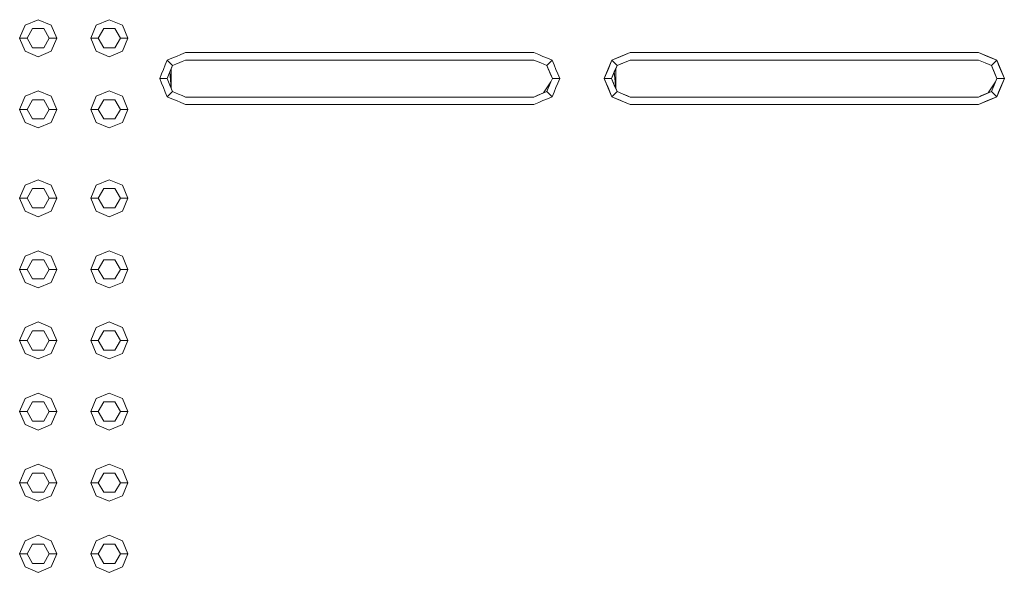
# Model space of a CAD drawing. Header units: millimetres. Extents: x 321 to 585, y -277 to 9.
# Tile 790 of 1056: x 344.757 to 346.086, y -19.578 to -18.832. Entities that reach past the tile are written whole.
import ezdxf

# ---------------------------------------------------------------- set-up
doc = ezdxf.new("R2010")
doc.units = ezdxf.units.MM
doc.header["$MEASUREMENT"] = 0
doc.layers.add('IFC-Elemento construtivo genérico-Contorno', color=253, linetype='Continuous', lineweight=5)

msp = doc.modelspace()

# ---------------------------------------------------------------- linework, layer by layer
at = {"layer": 'IFC-Elemento construtivo genérico-Contorno', "lineweight": 5}
for p, q in [((344.7567, -18.8568), (344.7641, -18.8391)), ((344.7567, -18.8568), (344.7641, -18.8391)), ((344.7641, -18.8391), (344.7817, -18.8318)), ((344.7641, -18.8391), (344.7817, -18.8318)), ((344.7667, -18.8568), (344.7742, -18.8438)), ((344.7667, -18.8568), (344.7742, -18.8438)), ((344.7742, -18.8438), (344.7892, -18.8438)), ((344.7742, -18.8438), (344.7892, -18.8438)), ((344.7817, -18.8318), (344.7994, -18.8391)), ((344.7817, -18.8318), (344.7994, -18.8391)), ((344.7892, -18.8438), (344.7967, -18.8568)), ((344.7892, -18.8438), (344.7967, -18.8568)), ((344.7994, -18.8391), (344.8067, -18.8568)), ((344.7994, -18.8391), (344.8067, -18.8568)), ((344.8527, -18.8568), (344.8601, -18.8391)), ((344.8527, -18.8568), (344.8601, -18.8391)), ((344.8601, -18.8391), (344.8777, -18.8318)), ((344.8601, -18.8391), (344.8777, -18.8318)), ((344.8627, -18.8568), (344.8702, -18.8438)), ((344.8627, -18.8568), (344.8702, -18.8438)), ((344.8702, -18.8438), (344.8852, -18.8438)), ((344.8702, -18.8438), (344.8852, -18.8438)), ((344.8777, -18.8318), (344.8954, -18.8391)), ((344.8777, -18.8318), (344.8954, -18.8391)), ((344.8852, -18.8438), (344.8927, -18.8568)), ((344.8852, -18.8438), (344.8927, -18.8568)), ((344.8954, -18.8391), (344.9027, -18.8568)), ((344.8954, -18.8391), (344.9027, -18.8568)), ((344.7567, -18.8568), (344.7667, -18.8568)), ((344.7567, -18.8568), (344.7641, -18.8744)), ((344.7567, -18.8568), (344.7667, -18.8568)), ((344.7567, -18.8568), (344.7641, -18.8744)), ((344.7667, -18.8568), (344.7742, -18.8698)), ((344.7667, -18.8568), (344.7742, -18.8698)), ((344.7892, -18.8698), (344.7967, -18.8568)), ((344.7892, -18.8698), (344.7967, -18.8568)), ((344.7967, -18.8568), (344.8067, -18.8568)), ((344.7967, -18.8568), (344.8067, -18.8568)), ((344.7994, -18.8744), (344.8067, -18.8568)), ((344.7994, -18.8744), (344.8067, -18.8568)), ((344.8527, -18.8568), (344.8627, -18.8568)), ((344.8527, -18.8568), (344.8601, -18.8744)), ((344.8527, -18.8568), (344.8627, -18.8568)), ((344.8527, -18.8568), (344.8601, -18.8744)), ((344.8627, -18.8568), (344.8702, -18.8698)), ((344.8627, -18.8568), (344.8702, -18.8698)), ((344.8852, -18.8698), (344.8927, -18.8568)), ((344.8852, -18.8698), (344.8927, -18.8568)), ((344.8927, -18.8568), (344.9027, -18.8568)), ((344.8927, -18.8568), (344.9027, -18.8568)), ((344.8954, -18.8744), (344.9027, -18.8568)), ((344.8954, -18.8744), (344.9027, -18.8568)), ((344.7742, -18.8698), (344.7892, -18.8698)), ((344.7742, -18.8698), (344.7892, -18.8698)), ((344.8702, -18.8698), (344.8852, -18.8698)), ((344.8702, -18.8698), (344.8852, -18.8698)), ((344.7641, -18.8744), (344.7817, -18.8818)), ((344.7641, -18.8744), (344.7817, -18.8818)), ((344.7817, -18.8818), (344.7994, -18.8744)), ((344.7817, -18.8818), (344.7994, -18.8744)), ((344.8601, -18.8744), (344.8777, -18.8818)), ((344.8601, -18.8744), (344.8777, -18.8818)), ((344.8777, -18.8818), (344.8954, -18.8744)), ((344.8777, -18.8818), (344.8954, -18.8744)), ((344.9621, -18.8838), (344.9683, -18.8813)), ((344.9683, -18.8813), (344.9741, -18.8789)), ((344.9741, -18.8789), (344.9807, -18.8762)), ((344.9807, -18.8762), (345.4507, -18.8762)), ((345.4507, -18.8762), (345.4572, -18.8789)), ((345.4572, -18.8789), (345.463, -18.8813)), ((345.463, -18.8813), (345.4692, -18.8838)), ((345.5559, -18.8864), (345.5807, -18.8762)), ((345.5559, -18.8864), (345.5683, -18.8813)), ((345.5621, -18.8838), (345.5807, -18.8762)), ((345.5621, -18.8838), (345.5683, -18.8813)), ((345.5683, -18.8813), (345.5807, -18.8762)), ((345.5683, -18.8813), (345.5741, -18.8789)), ((345.5683, -18.8813), (345.5741, -18.8789)), ((345.5741, -18.8789), (345.5807, -18.8762)), ((345.5741, -18.8789), (345.5807, -18.8762)), ((345.5807, -18.8762), (346.0507, -18.8762)), ((345.5807, -18.8762), (346.0507, -18.8762)), ((346.0507, -18.8762), (346.0572, -18.8789)), ((346.0507, -18.8762), (346.0754, -18.8864)), ((346.0507, -18.8762), (346.063, -18.8813)), ((346.0507, -18.8762), (346.0692, -18.8838)), ((346.0507, -18.8762), (346.0572, -18.8789)), ((346.057, -18.8788), (346.0754, -18.8864)), ((346.0572, -18.8789), (346.063, -18.8813)), ((346.063, -18.8813), (346.0692, -18.8838)), ((346.063, -18.8813), (346.0754, -18.8864)), ((344.9508, -18.8988), (344.9533, -18.8926)), ((344.9533, -18.8926), (344.9559, -18.8864)), ((344.9559, -18.8864), (344.9621, -18.8838)), ((344.9559, -18.8864), (344.963, -18.8935)), ((344.9593, -18.9023), (344.963, -18.8935)), ((344.9612, -18.8979), (344.963, -18.8935)), ((344.963, -18.8935), (344.9718, -18.8898)), ((344.963, -18.8935), (344.9674, -18.8917)), ((344.9674, -18.8917), (344.9762, -18.888)), ((344.9718, -18.8898), (344.9762, -18.888)), ((344.9762, -18.888), (344.9807, -18.8862)), ((344.9807, -18.8862), (345.4507, -18.8862)), ((345.4507, -18.8862), (345.46, -18.8901)), ((345.4507, -18.8862), (345.4554, -18.8881)), ((345.4554, -18.8881), (345.46, -18.8901)), ((345.46, -18.8901), (345.4642, -18.8918)), ((345.46, -18.8901), (345.4683, -18.8935)), ((345.4642, -18.8918), (345.4683, -18.8935)), ((345.4683, -18.8935), (345.4754, -18.8864)), ((345.4683, -18.8935), (345.4757, -18.9112)), ((345.4683, -18.8935), (345.472, -18.9023)), ((345.4683, -18.8935), (345.4702, -18.8979)), ((345.4692, -18.8838), (345.4754, -18.8864)), ((345.4754, -18.8864), (345.478, -18.8926)), ((345.478, -18.8926), (345.4805, -18.8988)), ((345.5457, -18.9112), (345.5559, -18.8864)), ((345.5457, -18.9112), (345.5533, -18.8926)), ((345.5482, -18.905), (345.5559, -18.8864)), ((345.5508, -18.8988), (345.5559, -18.8864)), ((345.5508, -18.8988), (345.5533, -18.8926)), ((345.5533, -18.8926), (345.5559, -18.8864)), ((345.5533, -18.8926), (345.5559, -18.8864)), ((345.5557, -18.9112), (345.563, -18.8935)), ((345.5559, -18.8864), (345.5621, -18.8838)), ((345.5559, -18.8864), (345.5621, -18.8838)), ((345.5559, -18.8864), (345.563, -18.8935)), ((345.5559, -18.8864), (345.563, -18.8935)), ((345.5575, -18.9067), (345.563, -18.8935)), ((345.5593, -18.9023), (345.563, -18.8935)), ((345.5612, -18.8979), (345.563, -18.8935)), ((345.5612, -18.8979), (345.563, -18.8935)), ((345.563, -18.8935), (345.5807, -18.8862)), ((345.563, -18.8935), (345.5762, -18.888)), ((345.563, -18.8935), (345.5718, -18.8898)), ((345.563, -18.8935), (345.5674, -18.8917)), ((345.563, -18.8935), (345.5674, -18.8917)), ((345.5674, -18.8917), (345.5807, -18.8862)), ((345.5674, -18.8917), (345.5762, -18.888)), ((345.5718, -18.8898), (345.5762, -18.888)), ((345.5762, -18.888), (345.5807, -18.8862)), ((345.5762, -18.888), (345.5807, -18.8862)), ((345.5807, -18.8862), (346.0507, -18.8862)), ((345.5807, -18.8862), (346.0507, -18.8862)), ((346.0507, -18.8862), (346.06, -18.8901)), ((346.0507, -18.8862), (346.0554, -18.8881)), ((346.0507, -18.8862), (346.0554, -18.8881)), ((346.0507, -18.8862), (346.0642, -18.8918)), ((346.0554, -18.8881), (346.06, -18.8901)), ((346.0554, -18.8881), (346.06, -18.8901)), ((346.06, -18.8901), (346.0642, -18.8918)), ((346.06, -18.8901), (346.0683, -18.8935)), ((346.06, -18.8901), (346.0642, -18.8918)), ((346.0642, -18.8918), (346.0683, -18.8935)), ((346.0642, -18.8918), (346.0683, -18.8935)), ((346.0683, -18.8935), (346.0754, -18.8864)), ((346.0683, -18.8935), (346.0754, -18.8864)), ((346.0683, -18.8935), (346.0757, -18.9112)), ((346.0683, -18.8935), (346.072, -18.9023)), ((346.0683, -18.8935), (346.0702, -18.8979)), ((346.0683, -18.8935), (346.072, -18.9023)), ((346.0683, -18.8935), (346.0702, -18.8979)), ((346.0683, -18.8935), (346.0738, -18.9067)), ((346.0683, -18.8935), (346.0757, -18.9112)), ((346.0692, -18.8838), (346.0754, -18.8864)), ((346.0692, -18.8838), (346.0754, -18.8864)), ((346.0754, -18.8864), (346.078, -18.8926)), ((346.0754, -18.8864), (346.0857, -18.9112)), ((346.0754, -18.8864), (346.0805, -18.8988)), ((346.0754, -18.8864), (346.0831, -18.905)), ((346.0754, -18.8864), (346.078, -18.8926)), ((346.078, -18.8926), (346.0805, -18.8988)), ((346.078, -18.8926), (346.0857, -18.9112)), ((346.078, -18.8926), (346.0805, -18.8988)), ((344.9457, -18.9112), (344.9482, -18.905)), ((344.9482, -18.905), (344.9508, -18.8988)), ((344.9557, -18.9112), (344.9593, -18.9023)), ((344.9557, -18.9112), (344.9575, -18.9067)), ((344.9575, -18.9067), (344.9593, -18.9023)), ((344.9593, -18.9023), (344.9612, -18.9244)), ((344.9612, -18.9244), (344.9612, -18.8979)), ((345.4702, -18.8979), (345.472, -18.9023)), ((345.472, -18.9023), (345.4757, -18.9112)), ((345.472, -18.9023), (345.4738, -18.9067)), ((345.4738, -18.9067), (345.4757, -18.9112)), ((345.4805, -18.8988), (345.4831, -18.905)), ((345.4831, -18.905), (345.4857, -18.9112)), ((345.5457, -18.9112), (345.5508, -18.8988)), ((345.5457, -18.9112), (345.5482, -18.905)), ((345.5457, -18.9112), (345.5482, -18.905)), ((345.5482, -18.905), (345.5508, -18.8988)), ((345.5557, -18.9112), (345.5612, -18.8979)), ((345.5557, -18.9112), (345.5593, -18.9023)), ((345.5557, -18.9112), (345.5575, -18.9067)), ((345.5557, -18.9112), (345.5575, -18.9067)), ((345.5575, -18.9067), (345.5593, -18.9023)), ((345.5593, -18.9023), (345.5612, -18.9244)), ((345.5612, -18.9244), (345.5612, -18.8979)), ((346.0702, -18.8979), (346.072, -18.9023)), ((346.0702, -18.8979), (346.0757, -18.9112)), ((346.072, -18.9023), (346.0757, -18.9112)), ((346.072, -18.9023), (346.0738, -18.9067)), ((346.072, -18.9023), (346.0757, -18.9112)), ((346.0738, -18.9067), (346.0757, -18.9112)), ((346.0738, -18.9067), (346.0757, -18.9112)), ((346.0805, -18.8988), (346.0831, -18.905)), ((346.0805, -18.8988), (346.0857, -18.9112)), ((346.0831, -18.905), (346.0857, -18.9112)), ((346.0831, -18.905), (346.0857, -18.9112)), ((344.9457, -18.9112), (344.9557, -18.9112)), ((344.9457, -18.9112), (344.9482, -18.9173)), ((344.9482, -18.9173), (344.9508, -18.9235)), ((344.9508, -18.9235), (344.9533, -18.9297)), ((344.9557, -18.9112), (344.9593, -18.92)), ((344.9557, -18.9112), (344.9575, -18.9156)), ((344.9575, -18.9156), (344.9593, -18.92)), ((344.9593, -18.92), (344.963, -18.9288)), ((345.4639, -18.9307), (345.4738, -18.9156)), ((345.4702, -18.9244), (345.4738, -18.9156)), ((345.4702, -18.9244), (345.472, -18.92)), ((345.472, -18.92), (345.4738, -18.9156)), ((345.4738, -18.9156), (345.4757, -18.9112)), ((345.4757, -18.9112), (345.4857, -18.9112)), ((345.478, -18.9297), (345.4805, -18.9235)), ((345.4805, -18.9235), (345.4831, -18.9173)), ((345.4831, -18.9173), (345.4857, -18.9112)), ((345.5457, -18.9112), (345.5557, -18.9112)), ((345.5457, -18.9112), (345.5482, -18.9173)), ((345.5457, -18.9112), (345.5557, -18.9112)), ((345.5457, -18.9112), (345.5559, -18.9359)), ((345.5457, -18.9112), (345.5482, -18.9173)), ((345.5457, -18.9112), (345.5533, -18.9297)), ((345.5482, -18.9173), (345.5508, -18.9235)), ((345.5482, -18.9173), (345.5508, -18.9235)), ((345.5508, -18.9235), (345.5533, -18.9297)), ((345.5508, -18.9235), (345.5559, -18.9359)), ((345.5557, -18.9112), (345.5593, -18.92)), ((345.5557, -18.9112), (345.5575, -18.9156)), ((345.5557, -18.9112), (345.563, -18.9288)), ((345.5557, -18.9112), (345.5593, -18.92)), ((345.5557, -18.9112), (345.5575, -18.9156)), ((345.5575, -18.9156), (345.5593, -18.92)), ((345.5575, -18.9156), (345.563, -18.9288)), ((345.5593, -18.92), (345.563, -18.9288)), ((345.5593, -18.92), (345.5612, -18.9244)), ((346.0639, -18.9307), (346.0738, -18.9156)), ((346.0683, -18.9288), (346.0757, -18.9112)), ((346.0683, -18.9288), (346.0738, -18.9156)), ((346.0702, -18.9244), (346.0738, -18.9156)), ((346.0702, -18.9244), (346.072, -18.92)), ((346.0702, -18.9244), (346.072, -18.92)), ((346.072, -18.92), (346.0757, -18.9112)), ((346.072, -18.92), (346.0738, -18.9156)), ((346.0738, -18.9156), (346.0757, -18.9112)), ((346.0738, -18.9156), (346.0757, -18.9112)), ((346.0754, -18.9359), (346.0857, -18.9112)), ((346.0754, -18.9359), (346.0805, -18.9235)), ((346.0757, -18.9112), (346.0857, -18.9112)), ((346.0757, -18.9112), (346.0857, -18.9112)), ((346.078, -18.9297), (346.0857, -18.9112)), ((346.078, -18.9297), (346.0805, -18.9235)), ((346.0805, -18.9235), (346.0857, -18.9112)), ((346.0805, -18.9235), (346.0831, -18.9173)), ((346.0831, -18.9173), (346.0857, -18.9112)), ((344.7567, -18.9528), (344.7641, -18.9351)), ((344.7567, -18.9528), (344.7641, -18.9351)), ((344.7641, -18.9351), (344.7817, -18.9278)), ((344.7641, -18.9351), (344.7817, -18.9278)), ((344.7817, -18.9278), (344.7994, -18.9351)), ((344.7817, -18.9278), (344.7994, -18.9351)), ((344.7994, -18.9351), (344.8067, -18.9528)), ((344.7994, -18.9351), (344.8067, -18.9528)), ((344.8527, -18.9528), (344.8601, -18.9351)), ((344.8527, -18.9528), (344.8601, -18.9351)), ((344.8601, -18.9351), (344.8777, -18.9278)), ((344.8601, -18.9351), (344.8777, -18.9278)), ((344.8777, -18.9278), (344.8954, -18.9351)), ((344.8777, -18.9278), (344.8954, -18.9351)), ((344.8954, -18.9351), (344.9027, -18.9528)), ((344.8954, -18.9351), (344.9027, -18.9528)), ((344.9533, -18.9297), (344.9559, -18.9359)), ((344.9559, -18.9359), (344.963, -18.9288)), ((344.9559, -18.9359), (344.9621, -18.9385)), ((344.963, -18.9288), (344.9713, -18.9323)), ((344.963, -18.9288), (344.9671, -18.9305)), ((344.9671, -18.9305), (344.9713, -18.9323)), ((344.9713, -18.9323), (344.976, -18.9342)), ((344.976, -18.9342), (344.9807, -18.9362)), ((344.9807, -18.9362), (345.4507, -18.9362)), ((345.4507, -18.9362), (345.4595, -18.9325)), ((345.4507, -18.9362), (345.4551, -18.9343)), ((345.4551, -18.9343), (345.4639, -18.9307)), ((345.4595, -18.9325), (345.4683, -18.9288)), ((345.4595, -18.9325), (345.4639, -18.9307)), ((345.4683, -18.9288), (345.4702, -18.9244)), ((345.4683, -18.9288), (345.4754, -18.9359)), ((345.4692, -18.9385), (345.4754, -18.9359)), ((345.4754, -18.9359), (345.478, -18.9297)), ((345.5533, -18.9297), (345.5559, -18.9359)), ((345.5533, -18.9297), (345.5559, -18.9359)), ((345.5559, -18.9359), (345.563, -18.9288)), ((345.5559, -18.9359), (345.563, -18.9288)), ((345.5559, -18.9359), (345.5621, -18.9385)), ((345.5559, -18.9359), (345.5683, -18.941)), ((345.5559, -18.9359), (345.5621, -18.9385)), ((345.5559, -18.9359), (345.5807, -18.9462)), ((345.5612, -18.9244), (345.563, -18.9288)), ((345.563, -18.9288), (345.5713, -18.9323)), ((345.563, -18.9288), (345.5671, -18.9305)), ((345.563, -18.9288), (345.5807, -18.9362)), ((345.563, -18.9288), (345.5671, -18.9305)), ((345.5671, -18.9305), (345.5713, -18.9323)), ((345.5671, -18.9305), (345.5807, -18.9362)), ((345.5671, -18.9305), (345.5713, -18.9323)), ((345.5713, -18.9323), (345.576, -18.9342)), ((345.5713, -18.9323), (345.5807, -18.9362)), ((345.576, -18.9342), (345.5807, -18.9362)), ((345.5807, -18.9362), (346.0507, -18.9362)), ((345.5807, -18.9362), (346.0507, -18.9362)), ((346.0507, -18.9362), (346.0683, -18.9288)), ((346.0507, -18.9362), (346.0595, -18.9325)), ((346.0507, -18.9362), (346.0595, -18.9325)), ((346.0507, -18.9362), (346.0551, -18.9343)), ((346.0507, -18.9362), (346.0551, -18.9343)), ((346.0507, -18.9462), (346.0754, -18.9359)), ((346.0551, -18.9343), (346.0683, -18.9288)), ((346.0551, -18.9343), (346.0639, -18.9307)), ((346.0595, -18.9325), (346.0683, -18.9288)), ((346.0595, -18.9325), (346.0639, -18.9307)), ((346.0595, -18.9325), (346.0639, -18.9307)), ((346.063, -18.941), (346.0754, -18.9359)), ((346.0639, -18.9307), (346.0683, -18.9288)), ((346.0683, -18.9288), (346.0702, -18.9244)), ((346.0683, -18.9288), (346.0702, -18.9244)), ((346.0683, -18.9288), (346.0754, -18.9359)), ((346.0683, -18.9288), (346.0754, -18.9359)), ((346.0692, -18.9385), (346.0754, -18.9359)), ((346.0692, -18.9385), (346.0754, -18.9359)), ((346.0754, -18.9359), (346.078, -18.9297)), ((346.0754, -18.9359), (346.078, -18.9297)), ((344.7667, -18.9528), (344.7742, -18.9398)), ((344.7667, -18.9528), (344.7742, -18.9398)), ((344.7742, -18.9398), (344.7892, -18.9398)), ((344.7742, -18.9398), (344.7892, -18.9398)), ((344.7892, -18.9398), (344.7967, -18.9528)), ((344.7892, -18.9398), (344.7967, -18.9528)), ((344.8627, -18.9528), (344.8702, -18.9398)), ((344.8627, -18.9528), (344.8702, -18.9398)), ((344.8702, -18.9398), (344.8852, -18.9398)), ((344.8702, -18.9398), (344.8852, -18.9398)), ((344.8852, -18.9398), (344.8927, -18.9528)), ((344.8852, -18.9398), (344.8927, -18.9528)), ((344.9621, -18.9385), (344.9683, -18.941)), ((344.9683, -18.941), (344.9741, -18.9434)), ((344.9741, -18.9434), (344.9807, -18.9462)), ((344.9807, -18.9462), (345.4507, -18.9462)), ((345.4507, -18.9462), (345.4572, -18.9434)), ((345.4572, -18.9434), (345.463, -18.941)), ((345.463, -18.941), (345.4692, -18.9385)), ((345.5621, -18.9385), (345.5683, -18.941)), ((345.5621, -18.9385), (345.5807, -18.9462)), ((345.5683, -18.941), (345.5741, -18.9434)), ((345.5683, -18.941), (345.5741, -18.9434)), ((345.5741, -18.9434), (345.5807, -18.9462)), ((345.5741, -18.9434), (345.5807, -18.9462)), ((345.5807, -18.9462), (346.0507, -18.9462)), ((345.5807, -18.9462), (346.0507, -18.9462)), ((346.0507, -18.9462), (346.0692, -18.9385)), ((346.0507, -18.9462), (346.063, -18.941)), ((346.0507, -18.9462), (346.0572, -18.9434)), ((346.0507, -18.9462), (346.0572, -18.9434)), ((346.0572, -18.9434), (346.063, -18.941)), ((346.0572, -18.9434), (346.063, -18.941)), ((346.063, -18.941), (346.0692, -18.9385)), ((344.7567, -18.9528), (344.7667, -18.9528)), ((344.7567, -18.9528), (344.7641, -18.9704)), ((344.7567, -18.9528), (344.7667, -18.9528)), ((344.7567, -18.9528), (344.7641, -18.9704)), ((344.7667, -18.9528), (344.7742, -18.9658)), ((344.7667, -18.9528), (344.7742, -18.9658)), ((344.7892, -18.9658), (344.7967, -18.9528)), ((344.7892, -18.9658), (344.7967, -18.9528)), ((344.7967, -18.9528), (344.8067, -18.9528)), ((344.7967, -18.9528), (344.8067, -18.9528)), ((344.7994, -18.9704), (344.8067, -18.9528)), ((344.7994, -18.9704), (344.8067, -18.9528)), ((344.8527, -18.9528), (344.8627, -18.9528)), ((344.8527, -18.9528), (344.8601, -18.9704)), ((344.8527, -18.9528), (344.8627, -18.9528)), ((344.8527, -18.9528), (344.8601, -18.9704)), ((344.8627, -18.9528), (344.8702, -18.9658)), ((344.8627, -18.9528), (344.8702, -18.9658)), ((344.8852, -18.9658), (344.8927, -18.9528)), ((344.8852, -18.9658), (344.8927, -18.9528)), ((344.8927, -18.9528), (344.9027, -18.9528)), ((344.8927, -18.9528), (344.9027, -18.9528)), ((344.8954, -18.9704), (344.9027, -18.9528)), ((344.8954, -18.9704), (344.9027, -18.9528)), ((344.7641, -18.9704), (344.7817, -18.9778)), ((344.7641, -18.9704), (344.7817, -18.9778)), ((344.7742, -18.9658), (344.7892, -18.9658)), ((344.7742, -18.9658), (344.7892, -18.9658)), ((344.7817, -18.9778), (344.7994, -18.9704)), ((344.7817, -18.9778), (344.7994, -18.9704)), ((344.8601, -18.9704), (344.8777, -18.9778)), ((344.8601, -18.9704), (344.8777, -18.9778)), ((344.8702, -18.9658), (344.8852, -18.9658)), ((344.8702, -18.9658), (344.8852, -18.9658)), ((344.8777, -18.9778), (344.8954, -18.9704)), ((344.8777, -18.9778), (344.8954, -18.9704)), ((344.7567, -19.0728), (344.7641, -19.0551)), ((344.7567, -19.0728), (344.7641, -19.0551)), ((344.7641, -19.0551), (344.7817, -19.0478)), ((344.7641, -19.0551), (344.7817, -19.0478)), ((344.7817, -19.0478), (344.7994, -19.0551)), ((344.7817, -19.0478), (344.7994, -19.0551)), ((344.7994, -19.0551), (344.8067, -19.0728)), ((344.7994, -19.0551), (344.8067, -19.0728)), ((344.8527, -19.0728), (344.8601, -19.0551)), ((344.8527, -19.0728), (344.8601, -19.0551)), ((344.8601, -19.0551), (344.8777, -19.0478)), ((344.8601, -19.0551), (344.8777, -19.0478)), ((344.8777, -19.0478), (344.8954, -19.0551)), ((344.8777, -19.0478), (344.8954, -19.0551)), ((344.8954, -19.0551), (344.9027, -19.0728)), ((344.8954, -19.0551), (344.9027, -19.0728)), ((344.7667, -19.0728), (344.7742, -19.0598)), ((344.7667, -19.0728), (344.7742, -19.0598)), ((344.7742, -19.0598), (344.7892, -19.0598)), ((344.7742, -19.0598), (344.7892, -19.0598)), ((344.7892, -19.0598), (344.7967, -19.0728)), ((344.7892, -19.0598), (344.7967, -19.0728)), ((344.8627, -19.0728), (344.8702, -19.0598)), ((344.8627, -19.0728), (344.8702, -19.0598)), ((344.8702, -19.0598), (344.8852, -19.0598)), ((344.8702, -19.0598), (344.8852, -19.0598)), ((344.8852, -19.0598), (344.8927, -19.0728)), ((344.8852, -19.0598), (344.8927, -19.0728)), ((344.7567, -19.0728), (344.7667, -19.0728)), ((344.7567, -19.0728), (344.7641, -19.0904)), ((344.7567, -19.0728), (344.7667, -19.0728)), ((344.7567, -19.0728), (344.7641, -19.0904)), ((344.7667, -19.0728), (344.7742, -19.0858)), ((344.7667, -19.0728), (344.7742, -19.0858)), ((344.7892, -19.0858), (344.7967, -19.0728)), ((344.7892, -19.0858), (344.7967, -19.0728)), ((344.7967, -19.0728), (344.8067, -19.0728)), ((344.7967, -19.0728), (344.8067, -19.0728)), ((344.7994, -19.0904), (344.8067, -19.0728)), ((344.7994, -19.0904), (344.8067, -19.0728)), ((344.8527, -19.0728), (344.8627, -19.0728)), ((344.8527, -19.0728), (344.8601, -19.0904)), ((344.8527, -19.0728), (344.8627, -19.0728)), ((344.8527, -19.0728), (344.8601, -19.0904)), ((344.8627, -19.0728), (344.8702, -19.0858)), ((344.8627, -19.0728), (344.8702, -19.0858)), ((344.8852, -19.0858), (344.8927, -19.0728)), ((344.8852, -19.0858), (344.8927, -19.0728)), ((344.8927, -19.0728), (344.9027, -19.0728)), ((344.8927, -19.0728), (344.9027, -19.0728)), ((344.8954, -19.0904), (344.9027, -19.0728)), ((344.8954, -19.0904), (344.9027, -19.0728)), ((344.7641, -19.0904), (344.7817, -19.0978)), ((344.7641, -19.0904), (344.7817, -19.0978)), ((344.7742, -19.0858), (344.7892, -19.0858)), ((344.7742, -19.0858), (344.7892, -19.0858)), ((344.7817, -19.0978), (344.7994, -19.0904)), ((344.7817, -19.0978), (344.7994, -19.0904)), ((344.8601, -19.0904), (344.8777, -19.0978)), ((344.8601, -19.0904), (344.8777, -19.0978)), ((344.8702, -19.0858), (344.8852, -19.0858)), ((344.8702, -19.0858), (344.8852, -19.0858)), ((344.8777, -19.0978), (344.8954, -19.0904)), ((344.8777, -19.0978), (344.8954, -19.0904)), ((344.7641, -19.1511), (344.7817, -19.1438)), ((344.7641, -19.1511), (344.7817, -19.1438)), ((344.7817, -19.1438), (344.7994, -19.1511)), ((344.7817, -19.1438), (344.7994, -19.1511)), ((344.8601, -19.1511), (344.8777, -19.1438)), ((344.8601, -19.1511), (344.8777, -19.1438)), ((344.8777, -19.1438), (344.8954, -19.1511)), ((344.8777, -19.1438), (344.8954, -19.1511)), ((344.7567, -19.1688), (344.7641, -19.1511)), ((344.7567, -19.1688), (344.7641, -19.1511)), ((344.7667, -19.1688), (344.7742, -19.1558)), ((344.7667, -19.1688), (344.7742, -19.1558)), ((344.7742, -19.1558), (344.7892, -19.1558)), ((344.7742, -19.1558), (344.7892, -19.1558)), ((344.7892, -19.1558), (344.7967, -19.1688)), ((344.7892, -19.1558), (344.7967, -19.1688)), ((344.7994, -19.1511), (344.8067, -19.1688)), ((344.7994, -19.1511), (344.8067, -19.1688)), ((344.8527, -19.1688), (344.8601, -19.1511)), ((344.8527, -19.1688), (344.8601, -19.1511)), ((344.8627, -19.1688), (344.8702, -19.1558)), ((344.8627, -19.1688), (344.8702, -19.1558)), ((344.8702, -19.1558), (344.8852, -19.1558)), ((344.8702, -19.1558), (344.8852, -19.1558)), ((344.8852, -19.1558), (344.8927, -19.1688)), ((344.8852, -19.1558), (344.8927, -19.1688)), ((344.8954, -19.1511), (344.9027, -19.1688)), ((344.8954, -19.1511), (344.9027, -19.1688)), ((344.7567, -19.1688), (344.7667, -19.1688)), ((344.7567, -19.1688), (344.7641, -19.1864)), ((344.7567, -19.1688), (344.7667, -19.1688)), ((344.7567, -19.1688), (344.7641, -19.1864)), ((344.7667, -19.1688), (344.7742, -19.1818)), ((344.7667, -19.1688), (344.7742, -19.1818)), ((344.7892, -19.1818), (344.7967, -19.1688)), ((344.7892, -19.1818), (344.7967, -19.1688)), ((344.7967, -19.1688), (344.8067, -19.1688)), ((344.7967, -19.1688), (344.8067, -19.1688)), ((344.7994, -19.1864), (344.8067, -19.1688)), ((344.7994, -19.1864), (344.8067, -19.1688)), ((344.8527, -19.1688), (344.8627, -19.1688)), ((344.8527, -19.1688), (344.8601, -19.1864)), ((344.8527, -19.1688), (344.8627, -19.1688)), ((344.8527, -19.1688), (344.8601, -19.1864)), ((344.8627, -19.1688), (344.8702, -19.1818)), ((344.8627, -19.1688), (344.8702, -19.1818)), ((344.8852, -19.1818), (344.8927, -19.1688)), ((344.8852, -19.1818), (344.8927, -19.1688)), ((344.8927, -19.1688), (344.9027, -19.1688)), ((344.8927, -19.1688), (344.9027, -19.1688)), ((344.8954, -19.1864), (344.9027, -19.1688)), ((344.8954, -19.1864), (344.9027, -19.1688)), ((344.7641, -19.1864), (344.7817, -19.1938)), ((344.7641, -19.1864), (344.7817, -19.1938)), ((344.7742, -19.1818), (344.7892, -19.1818)), ((344.7742, -19.1818), (344.7892, -19.1818)), ((344.7817, -19.1938), (344.7994, -19.1864)), ((344.7817, -19.1938), (344.7994, -19.1864)), ((344.8601, -19.1864), (344.8777, -19.1938)), ((344.8601, -19.1864), (344.8777, -19.1938)), ((344.8702, -19.1818), (344.8852, -19.1818)), ((344.8702, -19.1818), (344.8852, -19.1818)), ((344.8777, -19.1938), (344.8954, -19.1864)), ((344.8777, -19.1938), (344.8954, -19.1864)), ((344.7641, -19.2471), (344.7817, -19.2398)), ((344.7641, -19.2471), (344.7817, -19.2398)), ((344.7817, -19.2398), (344.7994, -19.2471)), ((344.7817, -19.2398), (344.7994, -19.2471)), ((344.8601, -19.2471), (344.8777, -19.2398)), ((344.8601, -19.2471), (344.8777, -19.2398)), ((344.8777, -19.2398), (344.8954, -19.2471)), ((344.8777, -19.2398), (344.8954, -19.2471)), ((344.7567, -19.2648), (344.7641, -19.2471)), ((344.7567, -19.2648), (344.7641, -19.2471)), ((344.7667, -19.2648), (344.7742, -19.2518)), ((344.7667, -19.2648), (344.7742, -19.2518)), ((344.7742, -19.2518), (344.7892, -19.2518)), ((344.7742, -19.2518), (344.7892, -19.2518)), ((344.7892, -19.2518), (344.7967, -19.2648)), ((344.7892, -19.2518), (344.7967, -19.2648)), ((344.7994, -19.2471), (344.8067, -19.2648)), ((344.7994, -19.2471), (344.8067, -19.2648)), ((344.8527, -19.2648), (344.8601, -19.2471)), ((344.8527, -19.2648), (344.8601, -19.2471)), ((344.8627, -19.2648), (344.8702, -19.2518)), ((344.8627, -19.2648), (344.8702, -19.2518)), ((344.8702, -19.2518), (344.8852, -19.2518)), ((344.8702, -19.2518), (344.8852, -19.2518)), ((344.8852, -19.2518), (344.8927, -19.2648)), ((344.8852, -19.2518), (344.8927, -19.2648)), ((344.8954, -19.2471), (344.9027, -19.2648)), ((344.8954, -19.2471), (344.9027, -19.2648)), ((344.7567, -19.2648), (344.7667, -19.2648)), ((344.7567, -19.2648), (344.7641, -19.2824)), ((344.7567, -19.2648), (344.7667, -19.2648)), ((344.7567, -19.2648), (344.7641, -19.2824)), ((344.7667, -19.2648), (344.7742, -19.2778)), ((344.7667, -19.2648), (344.7742, -19.2778)), ((344.7892, -19.2778), (344.7967, -19.2648)), ((344.7892, -19.2778), (344.7967, -19.2648)), ((344.7967, -19.2648), (344.8067, -19.2648)), ((344.7967, -19.2648), (344.8067, -19.2648)), ((344.7994, -19.2824), (344.8067, -19.2648)), ((344.7994, -19.2824), (344.8067, -19.2648)), ((344.8527, -19.2648), (344.8627, -19.2648)), ((344.8527, -19.2648), (344.8601, -19.2824)), ((344.8527, -19.2648), (344.8627, -19.2648)), ((344.8527, -19.2648), (344.8601, -19.2824)), ((344.8627, -19.2648), (344.8702, -19.2778)), ((344.8627, -19.2648), (344.8702, -19.2778)), ((344.8852, -19.2778), (344.8927, -19.2648)), ((344.8852, -19.2778), (344.8927, -19.2648)), ((344.8927, -19.2648), (344.9027, -19.2648)), ((344.8927, -19.2648), (344.9027, -19.2648)), ((344.8954, -19.2824), (344.9027, -19.2648)), ((344.8954, -19.2824), (344.9027, -19.2648)), ((344.7641, -19.2824), (344.7817, -19.2898)), ((344.7641, -19.2824), (344.7817, -19.2898)), ((344.7742, -19.2778), (344.7892, -19.2778)), ((344.7742, -19.2778), (344.7892, -19.2778)), ((344.7817, -19.2898), (344.7994, -19.2824)), ((344.7817, -19.2898), (344.7994, -19.2824)), ((344.8601, -19.2824), (344.8777, -19.2898)), ((344.8601, -19.2824), (344.8777, -19.2898)), ((344.8702, -19.2778), (344.8852, -19.2778)), ((344.8702, -19.2778), (344.8852, -19.2778)), ((344.8777, -19.2898), (344.8954, -19.2824)), ((344.8777, -19.2898), (344.8954, -19.2824)), ((344.7567, -19.3608), (344.7641, -19.3431)), ((344.7567, -19.3608), (344.7641, -19.3431)), ((344.7641, -19.3431), (344.7817, -19.3358)), ((344.7641, -19.3431), (344.7817, -19.3358)), ((344.7667, -19.3608), (344.7742, -19.3478)), ((344.7667, -19.3608), (344.7742, -19.3478)), ((344.7742, -19.3478), (344.7892, -19.3478)), ((344.7742, -19.3478), (344.7892, -19.3478)), ((344.7817, -19.3358), (344.7994, -19.3431)), ((344.7817, -19.3358), (344.7994, -19.3431)), ((344.7892, -19.3478), (344.7967, -19.3608)), ((344.7892, -19.3478), (344.7967, -19.3608)), ((344.7994, -19.3431), (344.8067, -19.3608)), ((344.7994, -19.3431), (344.8067, -19.3608)), ((344.8527, -19.3608), (344.8601, -19.3431)), ((344.8527, -19.3608), (344.8601, -19.3431)), ((344.8601, -19.3431), (344.8777, -19.3358)), ((344.8601, -19.3431), (344.8777, -19.3358)), ((344.8627, -19.3608), (344.8702, -19.3478)), ((344.8627, -19.3608), (344.8702, -19.3478)), ((344.8702, -19.3478), (344.8852, -19.3478)), ((344.8702, -19.3478), (344.8852, -19.3478)), ((344.8777, -19.3358), (344.8954, -19.3431)), ((344.8777, -19.3358), (344.8954, -19.3431)), ((344.8852, -19.3478), (344.8927, -19.3608)), ((344.8852, -19.3478), (344.8927, -19.3608)), ((344.8954, -19.3431), (344.9027, -19.3608)), ((344.8954, -19.3431), (344.9027, -19.3608)), ((344.7567, -19.3608), (344.7667, -19.3608)), ((344.7567, -19.3608), (344.7641, -19.3784)), ((344.7567, -19.3608), (344.7667, -19.3608)), ((344.7567, -19.3608), (344.7641, -19.3784)), ((344.7667, -19.3608), (344.7742, -19.3738)), ((344.7667, -19.3608), (344.7742, -19.3738)), ((344.7892, -19.3738), (344.7967, -19.3608)), ((344.7892, -19.3738), (344.7967, -19.3608)), ((344.7967, -19.3608), (344.8067, -19.3608)), ((344.7967, -19.3608), (344.8067, -19.3608)), ((344.7994, -19.3784), (344.8067, -19.3608)), ((344.7994, -19.3784), (344.8067, -19.3608)), ((344.8527, -19.3608), (344.8627, -19.3608)), ((344.8527, -19.3608), (344.8601, -19.3784)), ((344.8527, -19.3608), (344.8627, -19.3608)), ((344.8527, -19.3608), (344.8601, -19.3784)), ((344.8627, -19.3608), (344.8702, -19.3738)), ((344.8627, -19.3608), (344.8702, -19.3738)), ((344.8852, -19.3738), (344.8927, -19.3608)), ((344.8852, -19.3738), (344.8927, -19.3608)), ((344.8927, -19.3608), (344.9027, -19.3608)), ((344.8927, -19.3608), (344.9027, -19.3608)), ((344.8954, -19.3784), (344.9027, -19.3608)), ((344.8954, -19.3784), (344.9027, -19.3608)), ((344.7742, -19.3738), (344.7892, -19.3738)), ((344.7742, -19.3738), (344.7892, -19.3738)), ((344.8702, -19.3738), (344.8852, -19.3738)), ((344.8702, -19.3738), (344.8852, -19.3738)), ((344.7641, -19.3784), (344.7817, -19.3858)), ((344.7641, -19.3784), (344.7817, -19.3858)), ((344.7817, -19.3858), (344.7994, -19.3784)), ((344.7817, -19.3858), (344.7994, -19.3784)), ((344.8601, -19.3784), (344.8777, -19.3858)), ((344.8601, -19.3784), (344.8777, -19.3858)), ((344.8777, -19.3858), (344.8954, -19.3784)), ((344.8777, -19.3858), (344.8954, -19.3784)), ((344.7567, -19.4568), (344.7641, -19.4391)), ((344.7567, -19.4568), (344.7641, -19.4391)), ((344.7641, -19.4391), (344.7817, -19.4318)), ((344.7641, -19.4391), (344.7817, -19.4318)), ((344.7817, -19.4318), (344.7994, -19.4391)), ((344.7817, -19.4318), (344.7994, -19.4391)), ((344.7994, -19.4391), (344.8067, -19.4568)), ((344.7994, -19.4391), (344.8067, -19.4568)), ((344.8527, -19.4568), (344.8601, -19.4391)), ((344.8527, -19.4568), (344.8601, -19.4391)), ((344.8601, -19.4391), (344.8777, -19.4318)), ((344.8601, -19.4391), (344.8777, -19.4318)), ((344.8777, -19.4318), (344.8954, -19.4391)), ((344.8777, -19.4318), (344.8954, -19.4391)), ((344.8954, -19.4391), (344.9027, -19.4568)), ((344.8954, -19.4391), (344.9027, -19.4568)), ((344.7667, -19.4568), (344.7742, -19.4438)), ((344.7667, -19.4568), (344.7742, -19.4438)), ((344.7742, -19.4438), (344.7892, -19.4438)), ((344.7742, -19.4438), (344.7892, -19.4438)), ((344.7892, -19.4438), (344.7967, -19.4568)), ((344.7892, -19.4438), (344.7967, -19.4568)), ((344.8627, -19.4568), (344.8702, -19.4438)), ((344.8627, -19.4568), (344.8702, -19.4438)), ((344.8702, -19.4438), (344.8852, -19.4438)), ((344.8702, -19.4438), (344.8852, -19.4438)), ((344.8852, -19.4438), (344.8927, -19.4568)), ((344.8852, -19.4438), (344.8927, -19.4568)), ((344.7567, -19.4568), (344.7667, -19.4568)), ((344.7567, -19.4568), (344.7641, -19.4744)), ((344.7567, -19.4568), (344.7667, -19.4568)), ((344.7567, -19.4568), (344.7641, -19.4744)), ((344.7667, -19.4568), (344.7742, -19.4698)), ((344.7667, -19.4568), (344.7742, -19.4698)), ((344.7892, -19.4698), (344.7967, -19.4568)), ((344.7892, -19.4698), (344.7967, -19.4568)), ((344.7967, -19.4568), (344.8067, -19.4568)), ((344.7967, -19.4568), (344.8067, -19.4568)), ((344.7994, -19.4744), (344.8067, -19.4568)), ((344.7994, -19.4744), (344.8067, -19.4568)), ((344.8527, -19.4568), (344.8627, -19.4568)), ((344.8527, -19.4568), (344.8601, -19.4744)), ((344.8527, -19.4568), (344.8627, -19.4568)), ((344.8527, -19.4568), (344.8601, -19.4744)), ((344.8627, -19.4568), (344.8702, -19.4698)), ((344.8627, -19.4568), (344.8702, -19.4698)), ((344.8852, -19.4698), (344.8927, -19.4568)), ((344.8852, -19.4698), (344.8927, -19.4568)), ((344.8927, -19.4568), (344.9027, -19.4568)), ((344.8927, -19.4568), (344.9027, -19.4568)), ((344.8954, -19.4744), (344.9027, -19.4568)), ((344.8954, -19.4744), (344.9027, -19.4568)), ((344.7641, -19.4744), (344.7817, -19.4818)), ((344.7641, -19.4744), (344.7817, -19.4818)), ((344.7742, -19.4698), (344.7892, -19.4698)), ((344.7742, -19.4698), (344.7892, -19.4698)), ((344.7817, -19.4818), (344.7994, -19.4744)), ((344.7817, -19.4818), (344.7994, -19.4744)), ((344.8601, -19.4744), (344.8777, -19.4818)), ((344.8601, -19.4744), (344.8777, -19.4818)), ((344.8702, -19.4698), (344.8852, -19.4698)), ((344.8702, -19.4698), (344.8852, -19.4698)), ((344.8777, -19.4818), (344.8954, -19.4744)), ((344.8777, -19.4818), (344.8954, -19.4744)), ((344.7641, -19.5351), (344.7817, -19.5278)), ((344.7641, -19.5351), (344.7817, -19.5278)), ((344.7817, -19.5278), (344.7994, -19.5351)), ((344.7817, -19.5278), (344.7994, -19.5351)), ((344.8601, -19.5351), (344.8777, -19.5278)), ((344.8601, -19.5351), (344.8777, -19.5278)), ((344.8777, -19.5278), (344.8954, -19.5351)), ((344.8777, -19.5278), (344.8954, -19.5351)), ((344.7567, -19.5528), (344.7641, -19.5351)), ((344.7567, -19.5528), (344.7641, -19.5351)), ((344.7667, -19.5528), (344.7742, -19.5398)), ((344.7667, -19.5528), (344.7742, -19.5398)), ((344.7742, -19.5398), (344.7892, -19.5398)), ((344.7742, -19.5398), (344.7892, -19.5398)), ((344.7892, -19.5398), (344.7967, -19.5528)), ((344.7892, -19.5398), (344.7967, -19.5528)), ((344.7994, -19.5351), (344.8067, -19.5528)), ((344.7994, -19.5351), (344.8067, -19.5528)), ((344.8527, -19.5528), (344.8601, -19.5351)), ((344.8527, -19.5528), (344.8601, -19.5351)), ((344.8627, -19.5528), (344.8702, -19.5398)), ((344.8627, -19.5528), (344.8702, -19.5398)), ((344.8702, -19.5398), (344.8852, -19.5398)), ((344.8702, -19.5398), (344.8852, -19.5398)), ((344.8852, -19.5398), (344.8927, -19.5528)), ((344.8852, -19.5398), (344.8927, -19.5528)), ((344.8954, -19.5351), (344.9027, -19.5528)), ((344.8954, -19.5351), (344.9027, -19.5528)), ((344.7567, -19.5528), (344.7667, -19.5528)), ((344.7567, -19.5528), (344.7641, -19.5704)), ((344.7567, -19.5528), (344.7667, -19.5528)), ((344.7567, -19.5528), (344.7641, -19.5704)), ((344.7667, -19.5528), (344.7742, -19.5658)), ((344.7667, -19.5528), (344.7742, -19.5658)), ((344.7892, -19.5658), (344.7967, -19.5528)), ((344.7892, -19.5658), (344.7967, -19.5528)), ((344.7967, -19.5528), (344.8067, -19.5528)), ((344.7967, -19.5528), (344.8067, -19.5528)), ((344.7994, -19.5704), (344.8067, -19.5528)), ((344.7994, -19.5704), (344.8067, -19.5528)), ((344.8527, -19.5528), (344.8627, -19.5528)), ((344.8527, -19.5528), (344.8601, -19.5704)), ((344.8527, -19.5528), (344.8627, -19.5528)), ((344.8527, -19.5528), (344.8601, -19.5704)), ((344.8627, -19.5528), (344.8702, -19.5658)), ((344.8627, -19.5528), (344.8702, -19.5658)), ((344.8852, -19.5658), (344.8927, -19.5528)), ((344.8852, -19.5658), (344.8927, -19.5528)), ((344.8927, -19.5528), (344.9027, -19.5528)), ((344.8927, -19.5528), (344.9027, -19.5528)), ((344.8954, -19.5704), (344.9027, -19.5528)), ((344.8954, -19.5704), (344.9027, -19.5528)), ((344.7641, -19.5704), (344.7817, -19.5778)), ((344.7641, -19.5704), (344.7817, -19.5778)), ((344.7742, -19.5658), (344.7892, -19.5658)), ((344.7742, -19.5658), (344.7892, -19.5658)), ((344.7817, -19.5778), (344.7994, -19.5704)), ((344.7817, -19.5778), (344.7994, -19.5704)), ((344.8601, -19.5704), (344.8777, -19.5778)), ((344.8601, -19.5704), (344.8777, -19.5778)), ((344.8702, -19.5658), (344.8852, -19.5658)), ((344.8702, -19.5658), (344.8852, -19.5658)), ((344.8777, -19.5778), (344.8954, -19.5704)), ((344.8777, -19.5778), (344.8954, -19.5704))]:
    msp.add_line(p, q, dxfattribs=at)

doc.saveas('drawing.dxf')
